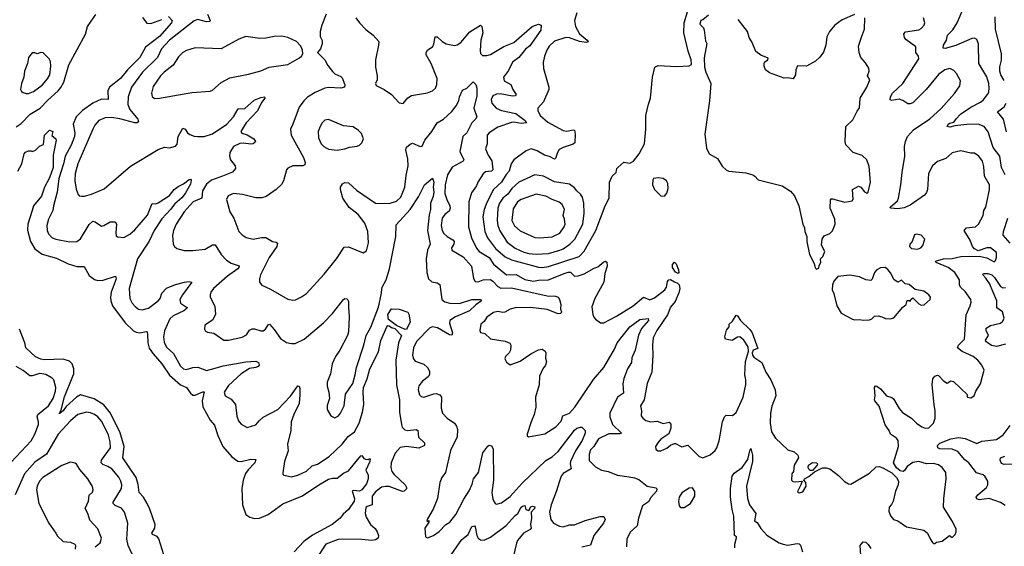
# Model space of a CAD drawing. Extents: x 1550320 to 1685906, y 509093 to 640511.
# Tile 390 of 532: x 1632993 to 1640967, y 607008 to 611270. Entities that reach past the tile are written whole.
import ezdxf

# ---------------------------------------------------------------- set-up
doc = ezdxf.new("R2010")
doc.units = 0

msp = doc.modelspace()

# ---------------------------------------------------------------- linework, layer by layer
at = {"layer": '0CON20XD'}
for points in [[(1640974.7, 610015), (1640945.3, 610075), (1640930, 610165), (1640876.6, 610236.6), (1640835.8, 610364.2), (1640805.3, 610405.3), (1640755, 610424.5), (1640665, 610423.2), (1640567.8, 610412.2), (1640525, 610400), (1640503.3, 610405), (1640512.9, 610425), (1640525, 610434.2), (1640559.4, 610440.6), (1640578.7, 610471.3), (1640612.5, 610505), (1640695, 610563.5), (1640775, 610602.5), (1640795, 610618.1), (1640832.2, 610665), (1640841.9, 610685), (1640845.6, 610715), (1640841.5, 610755), (1640825, 610808), (1640761.1, 610915), (1640758.9, 611075), (1640745, 611109.2), (1640725, 611120), (1640705, 611118.9), (1640575, 611061.2), (1640488, 611038), (1640471.2, 611041.2), (1640475, 611063.3), (1640499.2, 611105), (1640507.5, 611145), (1640551.6, 611188.4), (1640584.5, 611245), (1640658.5, 611415)], [(1637505.6, 611325), (1637487.5, 611265), (1637495.5, 611215), (1637526.2, 611155), (1637590, 611105), (1637598.1, 611091.9), (1637584.3, 611085.7), (1637526.7, 611093.3), (1637445, 611123.8), (1637415, 611126.9), (1637325, 611096.7), (1637282.2, 611055), (1637262.9, 611025), (1637242.5, 610975), (1637231.4, 610925), (1637234.3, 610875), (1637277.8, 610725), (1637278.5, 610705), (1637235.4, 610604.6), (1637190, 610555), (1637188, 610535), (1637208.1, 610495), (1637269.8, 610439.8), (1637395, 610373.3), (1637425, 610368.9), (1637475, 610380), (1637485, 610376.2), (1637492.5, 610345), (1637488.1, 610275), (1637476.2, 610263.8), (1637395, 610237.1), (1637361.4, 610218.6), (1637347.5, 610195), (1637333, 610147), (1637325, 610140.8), (1637285, 610164.5), (1637244.4, 610174.4), (1637185, 610210), (1637135, 610224.4), (1637095, 610209.2), (1636995, 610137.1), (1636971.9, 610105), (1636957.7, 610045), (1636932.7, 610017.3), (1636895, 609954.6), (1636829.3, 609895), (1636775, 609791.9), (1636754.2, 609735), (1636743.2, 609675), (1636760.6, 609555), (1636782.5, 609505), (1636845, 609418.9), (1636925, 609352.5), (1636975, 609327.9), (1637195, 609267.5), (1637225, 609265.8), (1637275, 609273.9), (1637525, 609354.6), (1637563.6, 609396.4), (1637657.7, 609565), (1637734.4, 609765), (1637765.6, 609825), (1637770, 609955), (1637790.8, 610005), (1637823.3, 610035), (1637828.8, 610065), (1637836.2, 610075), (1637885, 610116.5), (1637935, 610108.6), (1637965, 610125.6), (1638010, 610185), (1638053.8, 610265), (1638064.2, 610385), (1638063.8, 610495), (1638085, 610586.7), (1638102.5, 610635), (1638118.4, 610805), (1638136, 610885), (1638165, 610898.4), (1638315, 610891.9), (1638413.8, 610896.2), (1638433.2, 610906.8), (1638431.4, 610945), (1638405.8, 611015), (1638371.9, 611165), (1638374, 611245), (1638401.2, 611335)], [(1632965, 610402.5), (1633005, 610430.5), (1633076.5, 610505), (1633157.3, 610555), (1633219.9, 610620.1), (1633304.8, 610695.2), (1633327, 610723), (1633349.2, 610765), (1633391.6, 610905), (1633525.4, 611154.6), (1633542.9, 611215), (1633570.8, 611259.2), (1633608.5, 611311.5)], [(1634197.5, 611297.5), (1634227.5, 611265), (1634223.3, 611245), (1634125.8, 611135), (1634012.2, 611047.8), (1633966.6, 610965), (1633865, 610863.8), (1633808.2, 610795), (1633718.8, 610725), (1633707.6, 610695), (1633708, 610625), (1633655, 610627.5), (1633585, 610596), (1633502.5, 610535), (1633450, 610485), (1633426.9, 610425), (1633438.6, 610355), (1633437.8, 610325), (1633409.5, 610255), (1633361.6, 610165), (1633347.5, 610105), (1633310.3, 609985), (1633296.9, 609875), (1633266.2, 609765), (1633262.1, 609725), (1633227.3, 609655), (1633212.1, 609605), (1633214.5, 609565), (1633225, 609536.2), (1633256.3, 609506.3), (1633285, 609494.4), (1633395, 609471.5), (1633455, 609475.7), (1633485, 609495.8), (1633555, 609612), (1633585, 609640), (1633605, 609634.2), (1633655, 609599.2), (1633675, 609604.2), (1633725, 609634.2), (1633765, 609633.3), (1633775.8, 609615), (1633770.8, 609545), (1633775, 609522.5), (1633784, 609514), (1633835, 609507.1), (1633885, 609533.8), (1633925, 609568.5), (1634028.3, 609688.3), (1634065, 609782), (1634095, 609780.9), (1634115, 609788.2), (1634205, 609847.9), (1634243.6, 609895), (1634275, 609919.1), (1634318.3, 609941.7), (1634365, 609976.7), (1634375, 609980), (1634382.5, 609972.5), (1634375, 609940), (1634333.9, 609865), (1634305, 609828.7), (1634249.3, 609780.7), (1634215.3, 609735), (1634145, 609660), (1634081.8, 609565), (1634040.8, 609479.3), (1633946.7, 609335), (1633880.4, 609095), (1633885.6, 609015), (1633903.3, 608975), (1633927.9, 608947.9), (1633955, 608928.9), (1633985, 608921.8), (1634035, 608934.6), (1634114.3, 608995), (1634129.2, 609015), (1634143.4, 609056.6), (1634181.7, 609098.3), (1634255, 609127.8), (1634326.7, 609146.7), (1634365, 609152.5), (1634386, 609146), (1634312.1, 609045), (1634290.9, 609005), (1634295.6, 608975), (1634344.2, 608945), (1634348, 608935), (1634322.5, 608915), (1634235.7, 608875), (1634209.9, 608850.1), (1634166.5, 608753.5), (1634158.2, 608705), (1634161.9, 608661.9), (1634180.8, 608620.9), (1634239.5, 608569.5), (1634295, 608465.7), (1634320, 608445), (1634345, 608439.4), (1634395.4, 608454.6), (1634435, 608459.1), (1634505, 608432.2), (1634575, 608450), (1634641.8, 608468.2), (1634825, 608502.4), (1634905.6, 608505.6), (1634925.7, 608495), (1634931.4, 608475), (1634925, 608462.9), (1634905.4, 608454.6), (1634855, 608448.2), (1634785.6, 608405), (1634685, 608309.2), (1634650, 608255), (1634656.1, 608226.1), (1634705, 608198.8), (1634740.6, 608155), (1634751.7, 608061.7), (1634764.6, 608024.6), (1634787, 607997), (1634835, 607970), (1634905, 607991.2), (1634931.2, 608025), (1634965, 608052.9), (1635084.7, 608115.3), (1635187.4, 608222.6), (1635245, 608306.7), (1635255.8, 608305.8), (1635262.5, 608285), (1635260.4, 608235)], [(1634514.4, 611315), (1634535.8, 611265), (1634533.3, 611255), (1634505, 611252.3), (1634435, 611270.8), (1634405, 611262.1), (1634205.4, 611105), (1634141.1, 611035), (1634108.8, 610965), (1633987.5, 610845), (1633899.6, 610725), (1633870.8, 610645), (1633869.6, 610585), (1633885, 610542.9), (1633948.6, 610465), (1633955, 610443.3), (1633944.2, 610435.8), (1633925, 610436.5), (1633805, 610468.8), (1633735, 610478.5), (1633685, 610476.4), (1633635, 610454.4), (1633602.6, 610417.4), (1633585.8, 610385.8), (1633462.5, 610105), (1633441.1, 610025), (1633440.4, 609965), (1633449.6, 609899.6), (1633466, 609855), (1633475.7, 609845.7), (1633495, 609841.4), (1633517.6, 609842.4), (1633575, 609859.4), (1633677.8, 609902.2), (1633891.2, 610085), (1634115, 610221.2), (1634165, 610240), (1634205, 610233.3), (1634253.6, 610246.4), (1634268, 610262), (1634276, 610325), (1634315, 610391.2), (1634333.8, 610385), (1634352.9, 610355), (1634371.1, 610341.1), (1634405, 610328.5), (1634435.4, 610325.4), (1634486.2, 610323.8), (1634555, 610347.5), (1634669.5, 610425), (1634725, 610485.6), (1634761.1, 610548.9), (1634815, 610550.9), (1634891.4, 610618.6), (1634945, 610641.5), (1634976.7, 610645), (1634977.5, 610635), (1634950.6, 610599.4), (1634917.8, 610532.2), (1634827.3, 610435), (1634784.5, 610365), (1634791.2, 610351.2), (1634835, 610337.9), (1634889.2, 610305), (1634903.3, 610285), (1634900.7, 610279.3), (1634883, 610267), (1634865.6, 610264.4), (1634805, 610270.9), (1634775, 610267.7), (1634724.3, 610245), (1634696, 610195), (1634692, 610165), (1634701.2, 610135), (1634738.2, 610088.2), (1634739.4, 610065), (1634715, 610035.6), (1634636, 610005), (1634545, 609971.1), (1634505, 609938.8), (1634473.4, 609885), (1634468.1, 609825), (1634396.9, 609795), (1634324.6, 609715), (1634260.4, 609615), (1634239.5, 609565), (1634231.1, 609525), (1634236.9, 609455), (1634245.8, 609435), (1634265, 609419.2), (1634325, 609402.5), (1634395, 609401.4), (1634495, 609412.9), (1634555, 609448.1), (1634575, 609449.2), (1634625, 609370.8), (1634668.5, 609325), (1634705, 609299.6), (1634769.6, 609279.6), (1634768.2, 609265), (1634759.5, 609255), (1634676.3, 609193.7), (1634561.4, 609095), (1634540.6, 609065), (1634534.3, 609045), (1634536.4, 609023.6), (1634572.2, 608952.2), (1634578.1, 608885), (1634555, 608838), (1634491.2, 608798.8), (1634488.8, 608765), (1634498.8, 608748.8), (1634512.5, 608742.5), (1634565, 608733.8), (1634645.8, 608675.8), (1634685, 608678.1), (1634795, 608701.4), (1634830.3, 608719.7), (1634855, 608757.1), (1634875, 608769.1), (1634895, 608769.5), (1634945, 608751.9), (1634965, 608753.3), (1634983.1, 608766.9), (1635005, 608801.2), (1635015, 608807.5), (1635055, 608764.4), (1635105, 608691.4), (1635155, 608658.6), (1635195, 608649.2), (1635225, 608650), (1635296, 608685), (1635452.8, 608817.2), (1635525, 608892.5), (1635615, 609006.7), (1635625, 609013.3), (1635645, 609012.5), (1635655, 608990), (1635656.7, 608945), (1635661.5, 608865), (1635656.7, 608743.3), (1635646.8, 608713.2), (1635585.8, 608595), (1635551.4, 608545), (1635522.5, 608485), (1635508.8, 608405), (1635483.9, 608336.1), (1635483.9, 608303.9), (1635497.5, 608255), (1635501.2, 608205), (1635481.7, 608148.3), (1635483.3, 608115), (1635513.6, 608063.6), (1635545, 608048.8), (1635575, 608063.8), (1635592, 608085), (1635620.8, 608145), (1635631.2, 608238.8), (1635690, 608325), (1635711.1, 608395), (1635720, 608455), (1635780.6, 608635), (1635800, 608715), (1635838, 608782), (1635897.7, 608945), (1635921.3, 609045), (1635928.5, 609105), (1635961.5, 609165), (1635987.5, 609255), (1636040, 609515), (1636040.7, 609609.3), (1636155.6, 609734.4), (1636222.1, 609837.9), (1636270.8, 609935), (1636335, 609986.7), (1636346, 609955), (1636342, 609915), (1636347.3, 609875), (1636341.7, 609838.3), (1636319.6, 609785), (1636319.7, 609735), (1636310.1, 609689.9), (1636296.9, 609565), (1636317.7, 609455), (1636294.8, 609405.2), (1636284.8, 609335), (1636290.3, 609225), (1636305, 609174.2), (1636329.4, 609149.4), (1636375, 609141.5), (1636395, 609128), (1636412.5, 609005), (1636435, 608986.9), (1636475.4, 608975.4), (1636555, 608973.2), (1636655, 609004.7), (1636725, 609005.5), (1636732, 608995), (1636686.7, 608963.3), (1636636.9, 608915), (1636523.4, 608866.6), (1636477.1, 608835), (1636473.3, 608815), (1636498.6, 608735), (1636493.6, 608716.4), (1636475, 608719.2), (1636376.8, 608776.8), (1636335, 608785.4), (1636315, 608777.3), (1636205.6, 608665), (1636181.1, 608615), (1636174.4, 608555), (1636182.5, 608525), (1636195, 608508), (1636265, 608482.5), (1636295.5, 608455.5), (1636311.4, 608425), (1636311.7, 608398.3), (1636301.3, 608378.7), (1636254.2, 608345), (1636225, 608306.7), (1636220, 608275), (1636230, 608235), (1636245, 608221.2), (1636265, 608216), (1636346.6, 608243.4), (1636365, 608245.6), (1636395, 608234.4), (1636407.9, 608215), (1636405.8, 608125.8), (1636416, 608085), (1636454, 608045), (1636515, 608004), (1636530.3, 607980.3), (1636537.5, 607955), (1636535.4, 607894.6), (1636483.1, 607785), (1636442, 607605), (1636412, 607565), (1636395.7, 607524.3), (1636376.9, 607395), (1636340.3, 607309.7), (1636295, 607230), (1636290, 607215), (1636295, 607210), (1636307, 607217), (1636307.5, 607205), (1636273.8, 607155), (1636280, 607085), (1636295, 607077.5), (1636345, 607096.2), (1636391.3, 607128.7), (1636443.8, 607185), (1636475.5, 607204.5), (1636525.7, 607265), (1636590.7, 607389.3), (1636633.5, 607456.5), (1636658.7, 607511.3), (1636669.1, 607555), (1636707.7, 607605), (1636743.9, 607765), (1636785, 607820), (1636795.9, 607825.9), (1636815, 607821.2), (1636827.3, 607797.3), (1636828.9, 607545), (1636815.7, 607445), (1636825, 607387.5), (1636843.8, 607355), (1636855, 607348.8), (1636895, 607360), (1636965, 607412.5), (1637061.9, 607518.1), (1637255, 607702.9), (1637305, 607733.6), (1637355, 607776.1), (1637485, 607948.7), (1637505, 607965.2), (1637535, 607972.9), (1637545, 607971.8), (1637572.2, 607945), (1637573.3, 607925), (1637547.8, 607865), (1637495, 607782.3), (1637454.7, 607695), (1637451.1, 607675), (1637459.5, 607635), (1637393.5, 607596.5), (1637378.9, 607575), (1637361.9, 607528.1)], [(1633988.1, 611288.1), (1634023.5, 611243.5), (1634055, 611239.6), (1634142.9, 611272.9)], [(1635475.7, 611315), (1635438.9, 611225), (1635425.8, 611175), (1635426.2, 611135), (1635442.3, 611102.3), (1635443.8, 611075), (1635428.8, 611035), (1635403.8, 611005), (1635464, 610945), (1635488.6, 610898.6), (1635525, 610850), (1635545, 610832), (1635595, 610810), (1635605, 610800), (1635626.4, 610743.6), (1635623.3, 610725), (1635595, 610715.8), (1635495, 610721.9), (1635465, 610717.1), (1635385, 610680), (1635325, 610642.5), (1635295, 610614), (1635256.6, 610563.4), (1635206.2, 610423.8), (1635187.1, 610385), (1635191.9, 610335), (1635292.1, 610155), (1635304.5, 610115), (1635302, 610095), (1635285, 610086.9), (1635205, 610088.8), (1635165, 610070), (1635153.8, 610055), (1635128.8, 609965), (1635112.3, 609937.7), (1635068.8, 609895), (1634989.8, 609840.2), (1634955, 609829.4), (1634905, 609827.5), (1634797.5, 609855), (1634725, 609864.2), (1634680, 609845), (1634668.8, 609815), (1634696, 609715), (1634725.8, 609665), (1634766.6, 609556.6), (1634795, 609528), (1634828.3, 609508.3), (1634885, 609493.1), (1634951.9, 609508.1), (1634987.3, 609507.3), (1635041.2, 609475), (1635069.1, 609469.1), (1635080.5, 609460.5), (1635075.5, 609435), (1635012.5, 609345), (1634942.5, 609205), (1634933.9, 609173.9), (1634936.2, 609145), (1634955, 609121.2), (1635025, 609090), (1635165, 609008.8), (1635205, 609000), (1635227.3, 609002.7), (1635275, 609026.2), (1635314.4, 609055.6), (1635459.8, 609210.2), (1635558.6, 609335), (1635620.3, 609429.7), (1635655, 609432.5), (1635774.1, 609384.1), (1635800.5, 609399.5), (1635816.8, 609463.2), (1635813.1, 609555), (1635788.6, 609625), (1635735, 609693.3), (1635660.5, 609750.5), (1635611.2, 609825), (1635590, 609895), (1635590, 609915), (1635608.3, 609941.7), (1635625, 609953.3), (1635655, 609950), (1635720.9, 609890.9), (1635875, 609784.5), (1635985, 609783.3), (1636045, 609802.9), (1636080, 609835), (1636111.8, 609915), (1636121.7, 610008.3), (1636138.3, 610088.3), (1636135.7, 610145), (1636118.8, 610215), (1636125, 610237.5), (1636155.9, 610264.1), (1636175, 610270), (1636235, 610243.3), (1636253, 610247), (1636274, 610295), (1636330.9, 610365), (1636375, 610435.7), (1636425.7, 610465), (1636492.9, 610527.1), (1636527.8, 610572.3), (1636550, 610615), (1636554.2, 610645.8), (1636579.3, 610700.7), (1636615, 610717.5), (1636665, 610766.2), (1636687, 610747), (1636695.6, 610715.6), (1636695.4, 610655.4), (1636670, 610555), (1636695.6, 610485), (1636685.6, 610465), (1636654.7, 610435.3), (1636615, 610354.6), (1636582.2, 610325), (1636557.5, 610205), (1636590, 610135), (1636583.3, 610125), (1636495, 610076.2), (1636457.8, 610015), (1636437.6, 609935), (1636436.5, 609865), (1636451.2, 609815), (1636477.2, 609765), (1636479.6, 609745), (1636469.9, 609720.1), (1636436.8, 609693.2), (1636415.5, 609665), (1636405.4, 609605.4), (1636413.9, 609565), (1636429.1, 609539.1), (1636454.4, 609515), (1636500, 609490), (1636511.2, 609475), (1636509.2, 609455), (1636489.2, 609425), (1636493.8, 609405), (1636585, 609350), (1636653.1, 609275), (1636667, 609177), (1636682.6, 609152.6), (1636705, 609148.9), (1636745.5, 609164.5), (1636805, 609166.5), (1636825, 609155.4), (1636865, 609112.3), (1636888.4, 609098.4), (1636975, 609100), (1637265, 609036), (1637333.1, 609033.1), (1637354.2, 609024.2), (1637366, 609005), (1637376, 608965), (1637372.3, 608927.7), (1637380.8, 608905), (1637375, 608892), (1637355, 608890), (1637265, 608926.2), (1637130.2, 608940.2)], [(1635715.5, 611285.5), (1635744.2, 611245), (1635795, 611190), (1635855, 611146), (1635900.8, 611095), (1635900, 611065), (1635874, 610945), (1635874.3, 610885), (1635888.1, 610815), (1635886.7, 610785), (1635874.3, 610755), (1635878.7, 610738.7), (1635943.8, 610705), (1636005, 610663.8), (1636065, 610598.8), (1636097.7, 610592.3), (1636135, 610636.7), (1636165, 610656.2), (1636295, 610678.6), (1636336.2, 610695), (1636360.8, 610715), (1636372.5, 610745), (1636372.9, 610795), (1636326.4, 610916.4), (1636286, 610985), (1636284.2, 611005), (1636296.2, 611025), (1636337.5, 611052.5), (1636347.5, 611075), (1636357, 611133), (1636375, 611132.5), (1636415, 611094.2), (1636447.5, 611075), (1636515, 611061.2), (1636535, 611066.2), (1636565, 611086.2), (1636638.7, 611171.3), (1636725, 611225.8), (1636735.8, 611215), (1636743.3, 611165), (1636727.5, 611105), (1636721.7, 611021.7), (1636725.7, 610995.7), (1636741.2, 610981.2), (1636775, 610980), (1636805, 610987.8), (1636915, 611054.1), (1636993.8, 611086.2), (1637143.3, 611215), (1637195, 611233.8), (1637216.2, 611226.2), (1637212.9, 611185), (1637125, 611060), (1637088.7, 611031.3), (1637036.1, 610965), (1636985, 610927.1), (1636951.5, 610858.5), (1636910.9, 610805), (1636917.8, 610775), (1636969.4, 610745), (1636986.4, 610705), (1637014.2, 610665), (1637005, 610654.5), (1636985, 610651.8), (1636885, 610670.4), (1636855, 610667.9), (1636824.6, 610655.4), (1636812.2, 610625), (1636816.9, 610595), (1636852.9, 610555), (1636896, 610535), (1637012, 610512), (1637086.2, 610455), (1637097.1, 610435), (1637055, 610430), (1636995, 610440), (1636975, 610437.9), (1636865, 610399.5), (1636794.4, 610355.6), (1636778, 610335), (1636778.1, 610265), (1636764.5, 610225), (1636787.2, 610175), (1636816.9, 610126.9), (1636825.9, 610054.1), (1636815.3, 610044.7), (1636765, 610038.2), (1636746, 610024), (1636703.5, 609955), (1636692.2, 609925), (1636651.2, 609868.8), (1636631.5, 609795), (1636627.1, 609595), (1636650.9, 609505), (1636691.7, 609421.7), (1636715.2, 609395.2), (1636795, 609346.2), (1636830.7, 609290.7), (1636936.7, 609206.7), (1637015, 609207.8), (1637085, 609168), (1637155, 609153), (1637195, 609163.1), (1637275, 609165.9), (1637403.6, 609216.4), (1637435, 609226.7), (1637455, 609226.4), (1637485, 609195.6), (1637515, 609196.2), (1637565, 609213.8), (1637645, 609260.8), (1637675, 609270.8), (1637725, 609312), (1637735.9, 609315.9), (1637748.9, 609308.9), (1637751.5, 609275), (1637731.9, 609215), (1637722.5, 609145), (1637651.8, 609015), (1637627.3, 608947.3), (1637634.2, 608885), (1637643, 608863), (1637656.1, 608846.1), (1637696.4, 608816.4), (1637725, 608816.2), (1637825, 608870), (1637962.2, 608955), (1638045, 609025.8), (1638095, 609004.3), (1638135, 609018.1), (1638218.7, 609085), (1638230, 609105), (1638239.6, 609150.4), (1638250, 609165), (1638265, 609168.9), (1638295, 609150), (1638319.1, 609139.1), (1638333.4, 609123.4), (1638339, 609095), (1638331.4, 609058.6), (1638300.5, 608989.5), (1638263.5, 608945), (1638238.5, 608881.5), (1638153.8, 608755), (1638123.7, 608696.4), (1638117.3, 608635), (1638121.5, 608555), (1638111.3, 608418.7), (1638074.3, 608325), (1638050, 608195), (1638020.8, 608145), (1638028.8, 608105), (1638026, 608065), (1638040, 608045), (1638065, 608025.7), (1638104.5, 608014.5), (1638155, 608020), (1638205, 608003.1), (1638253, 608013), (1638266.4, 607996.4), (1638266.2, 607965), (1638251.2, 607918.8), (1638186.7, 607875), (1638160, 607845), (1638143.3, 607815), (1638143.8, 607795), (1638162.2, 607782.2), (1638185, 607781.2), (1638235, 607803.3), (1638263, 607827), (1638295, 607840), (1638305, 607840), (1638355, 607813.8), (1638405, 607826.7), (1638496.7, 607735), (1638525, 607723.3), (1638585, 607748.8), (1638625, 607783.8), (1638639.2, 607805), (1638657.4, 607862.6), (1638684, 608015), (1638701.4, 608055), (1638715, 608070), (1638765, 608065.8), (1638795, 608092), (1638850.9, 608215), (1638872.7, 608317.3), (1638874.7, 608355), (1638865.9, 608395), (1638871.2, 608505), (1638894.4, 608585), (1638892.8, 608622.8), (1638857.6, 608677.6), (1638825, 608704.4), (1638805, 608700.6), (1638762.5, 608675), (1638710, 608685), (1638702.5, 608705), (1638718.3, 608758.3), (1638737.5, 608785), (1638740, 608805), (1638765, 608830), (1638795, 608880), (1638807.5, 608875), (1638830, 608835), (1638905, 608763.3), (1638925, 608736.7), (1638971.7, 608608.3), (1638934.4, 608595.6), (1638925.9, 608575), (1638928, 608555), (1638939.6, 608539.6), (1639003.6, 608495), (1639036.9, 608416.9), (1639075, 608356), (1639111.6, 608275), (1639116.8, 608225), (1639085, 608142.5), (1639074.4, 608085), (1639070.5, 608005), (1639080.5, 607935), (1639115, 607884), (1639215, 607788.8), (1639265, 607773.8), (1639293.8, 607745), (1639300, 607725), (1639265.9, 607664.1), (1639258.8, 607615), (1639246.7, 607595), (1639243.3, 607545), (1639254.1, 607534.1), (1639275, 607531.2), (1639330, 607535), (1639320, 607505), (1639293, 607453), (1639305, 607442.5), (1639335, 607450), (1639363.6, 607496.4), (1639360, 607525), (1639342.5, 607542.5), (1639350, 607555), (1639385, 607573.3), (1639430, 607610), (1639495, 607643.5), (1639524.5, 607644.5), (1639554.4, 607634.4), (1639625, 607582.5), (1639672.4, 607532.4), (1639705, 607514.2), (1639725, 607512), (1639875, 607601.2), (1639929.3, 607650.7), (1639955, 607653.8), (1639984.3, 607644.3), (1640055, 607601.9), (1640094, 607565), (1640111.2, 607535), (1640107.5, 607505), (1640085.7, 607455), (1640065.8, 607374.2), (1640054.1, 607345.9), (1640033.8, 607325), (1640032.3, 607292.3), (1640044.2, 607254.2), (1640070, 607225), (1640105, 607213.8), (1640175, 607166.2), (1640315, 607138.8), (1640344.1, 607114.1), (1640368, 607068)], [(1638571.7, 611308.3), (1638525, 611270), (1638510, 611265), (1638500, 611235), (1638530, 611205), (1638537, 611187), (1638548.3, 611098.3), (1638558.8, 611078.8), (1638537.6, 610962.4), (1638540.2, 610885), (1638548.7, 610845), (1638589.4, 610755), (1638580.8, 610615), (1638541.9, 610345), (1638555, 610230), (1638576.1, 610186.1), (1638645, 610146.7), (1638683.1, 610085), (1638716.2, 610053.8), (1638735.4, 610045.4), (1638875, 610030), (1638930, 610015), (1638947.5, 610005), (1638972.5, 609975), (1639167.5, 609925), (1639235, 609883.3), (1639267.5, 609845), (1639303.8, 609765), (1639336.3, 609616.3), (1639348.9, 609585), (1639351.1, 609555), (1639367.8, 609515), (1639368.9, 609475), (1639389.3, 609369.3), (1639427, 609297), (1639435, 609262.5), (1639445, 609252.5), (1639465, 609260), (1639468.3, 609281.7), (1639482.5, 609305), (1639477.5, 609335), (1639496.1, 609353.9), (1639513.8, 609395), (1639486.2, 609445), (1639491.2, 609495), (1639508.3, 609521.7), (1639555, 609541.2), (1639575, 609562), (1639597.1, 609615), (1639595.7, 609655), (1639556.7, 609745), (1639558.3, 609811.7), (1639565, 609820), (1639575, 609820), (1639623, 609807)], [(1639755, 611311.2), (1639655, 611270), (1639593.3, 611225), (1639551.2, 611175), (1639529.5, 611130.5), (1639522.5, 611065), (1639502.5, 611007.5), (1639472.7, 610967.3), (1639437.5, 610935), (1639366.4, 610893.6), (1639291.7, 610898.3), (1639277.5, 610865), (1639276.2, 610825), (1639257, 610793), (1639215, 610800), (1639185, 610797.5), (1639065, 610841.2), (1639034, 610865), (1639022, 610895), (1639021.2, 610915), (1639025, 610926.7), (1639052.5, 610945), (1639055, 610960), (1638995, 610982.5), (1638955, 611012.5), (1638925.9, 611085.9), (1638900, 611125), (1638886.1, 611176.1), (1638812, 611272)], [(1639623, 609807), (1639675, 609793.8), (1639735, 609803.3), (1639743.9, 609816.1), (1639737.5, 609895), (1639785, 609923.3), (1639805, 609916), (1639835, 609876), (1639855, 609866), (1639865.6, 609875), (1639882.9, 609955), (1639872.1, 610082.1), (1639855, 610136.7), (1639815, 610170), (1639742.5, 610195), (1639685, 610256.7), (1639677.5, 610285), (1639684.4, 610405), (1639741.2, 610458.8), (1639775, 610531.2), (1639795, 610556.7), (1639798.6, 610635), (1639852.5, 610725), (1639879.2, 610785), (1639860, 610815), (1639873.1, 610855), (1639868.7, 610878.7), (1639842.4, 610922.4), (1639805.8, 610965), (1639790.6, 611005), (1639787.5, 611055), (1639809.3, 611129.3), (1639836.2, 611195), (1639836.7, 611285)], [(1640368, 607068), (1640385, 607040), (1640395, 607030), (1640405, 607030), (1640418.3, 607041.7), (1640465, 607050), (1640523, 607097), (1640545, 607080), (1640570, 607105), (1640577.5, 607125), (1640576.4, 607146.4), (1640548.3, 607208.3), (1640476, 607325), (1640477.8, 607395), (1640497.1, 607555), (1640492.9, 607605), (1640465, 607645.8), (1640435, 607667.1), (1640395, 607677.5), (1640335.7, 607675.7), (1640275, 607695.6), (1640225, 607685.7), (1640180, 607655), (1640159.1, 607620.9), (1640146.9, 607613.1), (1640125, 607618.9), (1640095, 607643.1), (1640070.8, 607685), (1640110.4, 607815), (1640106.4, 607865), (1640093.9, 607883.9), (1640044.2, 607915), (1640035.7, 607945), (1640002.7, 607992.7), (1639955, 608142), (1639918, 608185), (1639915.8, 608195), (1639920.6, 608225), (1639916, 608294), (1639923.8, 608306.2), (1639935, 608303.8), (1639965, 608282), (1640014, 608225), (1640055, 608212), (1640070.9, 608200.9), (1640115, 608123.8), (1640141.7, 608091.7), (1640215, 608045.7), (1640255, 608006), (1640298, 607975), (1640325, 607964.6), (1640355, 607967.1), (1640394.2, 608005), (1640406.7, 608045), (1640408.3, 608105), (1640397.9, 608155), (1640382.7, 608315), (1640389.2, 608365), (1640404.7, 608385.3), (1640425, 608393.8), (1640435, 608389.6), (1640475, 608348.1), (1640505, 608330), (1640535, 608346.7), (1640555, 608342), (1640670, 608235), (1640662.5, 608225), (1640670, 608215), (1640695, 608210), (1640722.5, 608225), (1640737.5, 608265), (1640775, 608322.5), (1640790.8, 608385), (1640804, 608435), (1640785.8, 608475), (1640752.5, 608515), (1640716, 608545), (1640625, 608585.6), (1640588.6, 608615), (1640596.9, 608635), (1640644.4, 608685), (1640659.3, 608880.7), (1640691.8, 608955), (1640698.9, 608985), (1640696.7, 609005), (1640649.5, 609069.5), (1640611.5, 609105), (1640605.3, 609125), (1640605, 609166.2), (1640565.5, 609225), (1640513.8, 609265), (1640416.2, 609305), (1640411.2, 609315), (1640473.8, 609336.2), (1640545, 609336.8), (1640616, 609354), (1640764.2, 609355.8), (1640825, 609341.8), (1640885, 609311.4), (1640897.2, 609322.8), (1640902.7, 609345), (1640904.4, 609385), (1640854.7, 609424.7), (1640825, 609424.7), (1640755, 609398.9), (1640726.1, 609416.1), (1640709.4, 609435), (1640690, 609485), (1640642.5, 609565), (1640660, 609585), (1640735, 609594.6), (1640759.5, 609615), (1640796, 609685), (1640802.5, 609725), (1640816.3, 609753.6), (1640829.3, 609805), (1640846, 609895), (1640846.4, 609935), (1640807.1, 610005), (1640801.7, 610081.7), (1640791.1, 610125), (1640761.4, 610165), (1640725, 610190), (1640695, 610191.1), (1640615, 610210), (1640545, 610192.5), (1640492.7, 610147.3), (1640425, 610123.8), (1640385, 610088.8), (1640354.4, 610025), (1640345.5, 609895.5), (1640337.8, 609872.2), (1640320.4, 609849.6), (1640205, 609770), (1640155, 609748.8), (1640105, 609740.4), (1640044.3, 609744.3), (1640043.6, 609753.6), (1640101.9, 609805), (1640111.5, 609825), (1640130, 609935), (1640138.6, 610035), (1640162.2, 610165), (1640158.1, 610245), (1640166.7, 610285), (1640184.3, 610325), (1640231.7, 610378.3), (1640365, 610468.5), (1640455, 610550.5), (1640565, 610674.2), (1640607.1, 610735), (1640611.4, 610775), (1640580, 610835), (1640559.7, 610859.7), (1640525, 610874.3), (1640484.7, 610865.3), (1640435, 610825.6), (1640335.6, 610705), (1640225, 610598), (1640205, 610590), (1640185, 610590.8), (1640146.1, 610616.1), (1640115, 610627.5), (1640055, 610616.2), (1640042.3, 610622.3), (1640044.4, 610645), (1640060.4, 610675), (1640145.7, 610755), (1640274.3, 610955), (1640271.9, 610975), (1640251.4, 611005), (1640251.5, 611051.5), (1640169.1, 611109.1), (1640159.1, 611125), (1640153.3, 611155), (1640167.9, 611172.1), (1640275, 611188.5), (1640295, 611199.1), (1640317.3, 611225), (1640323.5, 611245), (1640312.2, 611285)], [(1640967.2, 610777.2), (1640938.9, 610825), (1640930.5, 610855), (1640931.2, 610888.8), (1640943.6, 610943.6), (1640944.5, 610995), (1640895.4, 611195), (1640892.4, 611292.4)], [(1634085, 610634), (1634125, 610634.3), (1634387.6, 610682.4), (1634535, 610693.3), (1634555, 610700), (1634625, 610762), (1634695, 610800), (1634845, 610828.6), (1634945, 610856.9), (1635014.5, 610885.5), (1635165, 610908.1), (1635259.1, 610960.9), (1635275.8, 610974.2), (1635286, 610995), (1635284.2, 611025), (1635270.8, 611055), (1635234, 611095), (1635165, 611127.5), (1635115, 611136.7), (1635055, 611134.4), (1634985, 611120), (1634937, 611117), (1634825, 611133.8), (1634767, 611113), (1634625, 611034.3), (1634415, 611041.9), (1634345, 611022.2), (1634315, 611004.4), (1634278.8, 610971.2), (1634236.6, 610903.4), (1634161.9, 610845), (1634133.5, 610815), (1634075, 610728.8), (1634060, 610675), (1634065, 610647.5), (1634085, 610634)], [(1633045, 610672.5), (1633065, 610674.4), (1633105, 610689.1), (1633175, 610740.5), (1633219, 610791), (1633236, 610825), (1633244.6, 610895), (1633241.7, 610931.7), (1633232.4, 610952.4), (1633183.2, 611003.2), (1633164.3, 611005.7), (1633133.3, 610993.3), (1633115, 611002.5), (1633095, 611003.3), (1633064, 610965), (1633056, 610915), (1633030.5, 610855), (1633026.4, 610805), (1633006.9, 610755), (1633000, 610705), (1633008.3, 610688.3), (1633020.5, 610680.5), (1633045, 610672.5)], [(1640983.7, 610363.7), (1640960.6, 610465), (1640912.5, 610525), (1640965.4, 610565), (1640980.9, 610595)], [(1635565, 610215.6), (1635625, 610224.4), (1635665, 610239.4), (1635725, 610245.7), (1635746.2, 610255), (1635764, 610275), (1635776.7, 610305), (1635760.7, 610350.7), (1635737.5, 610375), (1635694.1, 610404.1), (1635615, 610412.5), (1635495, 610462.5), (1635465, 610458), (1635443.2, 610436.8), (1635425, 610406.7), (1635411.4, 610365), (1635413.1, 610315), (1635435.6, 610265.6), (1635456.2, 610245), (1635495, 610222.9), (1635565, 610215.6)], [(1632977.1, 610045), (1633009.2, 610105), (1633030, 610185), (1633040.7, 610199.3), (1633065, 610210), (1633085, 610210), (1633097, 610203), (1633120, 610215), (1633153, 610247), (1633185, 610260), (1633195, 610336.2), (1633235, 610376.7), (1633262.5, 610365), (1633253, 610333), (1633285, 610307.5), (1633288.8, 610295), (1633264.5, 610175), (1633264.7, 610074.7), (1633235, 609991.8), (1633194.6, 609915.4), (1633168.1, 609841.9), (1633104.4, 609765), (1633093.4, 609726.6), (1633059.6, 609615), (1633056, 609566), (1633079.1, 609475), (1633116.6, 609416.6), (1633173.6, 609373.6), (1633289.6, 609339.6), (1633385, 609293.6), (1633455, 609272.5), (1633515, 609274), (1633555, 609200), (1633597.8, 609167.8), (1633625, 609160.5), (1633668.9, 609161.1), (1633770, 609195), (1633773.3, 609173.3), (1633734.7, 609065.3), (1633727.1, 609025), (1633729.6, 608995), (1633745.4, 608955), (1633846.4, 608816.4), (1633915, 608753.3), (1633935, 608741.1), (1633965, 608735.6), (1634017.3, 608747.3), (1634023.9, 608743.9), (1634026.6, 608723.4), (1634030, 608655), (1634042.2, 608612.2), (1634074.6, 608565), (1634144.8, 608484.8), (1634205, 608393.9), (1634295, 608316.6), (1634343.6, 608293.6), (1634377, 608247), (1634395, 608232.3), (1634415, 608230.4), (1634475, 608257.8), (1634487.5, 608257.5), (1634471.1, 608185), (1634476.6, 608136.6), (1634535, 608030), (1634569.5, 607989.5), (1634597.5, 607905), (1634638.1, 607815), (1634712.2, 607732.2), (1634758.2, 607698.2), (1634786, 607694), (1634865, 607714.4), (1634905, 607710), (1634897.1, 607685), (1634842.6, 607627.4), (1634822.6, 607597.4), (1634801.5, 607545), (1634791.3, 607475), (1634798, 607345), (1634824.6, 607264.6), (1634855.5, 607245.5), (1634894.6, 607234.6), (1634935, 607237.1), (1635005, 607264.6), (1635125, 607351.8), (1635283.1, 607416.9), (1635414.3, 607505), (1635495, 607551.4), (1635525, 607559.4), (1635565, 607560), (1635615, 607599.2), (1635655, 607618), (1635755, 607740), (1635765, 607742.5), (1635780, 607720), (1635793, 607713), (1635815, 607710), (1635823, 607717), (1635830, 607715), (1635827.5, 607695), (1635797.5, 607625), (1635815.5, 607585.5), (1635814.2, 607554.2), (1635801.2, 607515), (1635765, 607464.5), (1635743.6, 607453.6), (1635695, 607460.8), (1635686.2, 607455), (1635703.1, 607395), (1635700.4, 607375), (1635655, 607305.8), (1635612.2, 607267.8), (1635588, 607235), (1635524.3, 607185), (1635365, 607098.9), (1635293.9, 607046.1), (1635216.2, 606965)], [(1637175, 609371.6), (1637225, 609374.7), (1637275, 609376.9), (1637367.1, 609405), (1637395, 609417.2), (1637449.1, 609455), (1637489.7, 609495), (1637553.3, 609615), (1637563.2, 609705), (1637561.1, 609785), (1637550, 609835), (1637535, 609859.2), (1637505, 609884.2), (1637485, 609910.6), (1637445, 609939.4), (1637325, 609959.2), (1637235, 610003.5), (1637165, 610014.4), (1637035, 609955.4), (1636979.2, 609905), (1636945, 609859.2), (1636906, 609825), (1636880, 609785), (1636865.9, 609744.1), (1636858.8, 609645), (1636864.7, 609605), (1636881.8, 609561.8), (1636941, 609471), (1637005, 609422.1), (1637075, 609388.9), (1637115, 609377.7), (1637175, 609371.6)], [(1638215, 609842.5), (1638233.6, 609866.4), (1638243.8, 609905), (1638240.8, 609945), (1638232.5, 609965), (1638205, 609985.3), (1638165, 609991.6), (1638126, 609985), (1638120, 609975), (1638118, 609935), (1638134.2, 609895), (1638185, 609846.2), (1638215, 609842.5)], [(1637205, 609504.6), (1637305, 609511.8), (1637368.2, 609541.8), (1637403.5, 609595), (1637409.5, 609615), (1637406.5, 609655), (1637394.5, 609685), (1637406.4, 609735), (1637386.7, 609775), (1637362.9, 609792.9), (1637305, 609815.4), (1637255, 609843.2), (1637175, 609858.9), (1637055, 609814.7), (1637025.4, 609795), (1636990.5, 609739.5), (1636979.3, 609645), (1637001.2, 609601.2), (1637045, 609561.5), (1637165, 609508.2), (1637205, 609504.6)], [(1641015, 609460.6), (1640957.8, 609527.8), (1640960.4, 609555), (1640995.3, 609665)], [(1640265, 609414.4), (1640290, 609425), (1640307.9, 609442.1), (1640322.5, 609495), (1640295, 609526.7), (1640255, 609536), (1640240.8, 609529.2), (1640220, 609475), (1640203.3, 609455), (1640200, 609435), (1640215, 609417.5), (1640265, 609414.4)], [(1638325, 609216.7), (1638305, 609227.3), (1638280.3, 609265), (1638280.5, 609289.5), (1638295, 609308.9), (1638310.3, 609295), (1638328.4, 609245), (1638331.8, 609225), (1638325, 609216.7)], [(1639825, 608837.5), (1639875, 608842.5), (1639895, 608850), (1639915, 608870), (1639945, 608872.5), (1639975, 608866.7), (1640005, 608852), (1640045, 608848.8), (1640073.6, 608856.4), (1640145, 608942.5), (1640172.5, 608965), (1640181.7, 608998.3), (1640197.5, 608997.5), (1640205, 608990), (1640210, 609005), (1640225, 609020), (1640275, 608970), (1640295, 608959.2), (1640317.8, 608962.2), (1640366.2, 609005), (1640368.8, 609025), (1640356.7, 609045), (1640315, 609073.3), (1640246.4, 609086.4), (1640197.7, 609127.7), (1640165, 609132.5), (1640135, 609162.5), (1640105, 609147.5), (1640075, 609163.8), (1640045, 609221.2), (1640025, 609248.8), (1640003.6, 609263.6), (1639965, 609261.2), (1639934.3, 609245.7), (1639916.6, 609223.4), (1639898.3, 609171.7), (1639885, 609158.8), (1639846.1, 609163.9), (1639795, 609190), (1639715, 609203.8), (1639618.3, 609191.7), (1639587.5, 609155), (1639576.7, 609125), (1639573.3, 609085), (1639586.7, 609055), (1639610, 608955), (1639646.7, 608895), (1639736.9, 608846.9), (1639755, 608840.8), (1639795, 608843.3), (1639825, 608837.5)], [(1640976.2, 608643.8), (1640905, 608624.2), (1640864.8, 608634.8), (1640816.9, 608665), (1640815, 608676.2), (1640838.5, 608715), (1640819.4, 608755), (1640820.8, 608775), (1640855, 608795.4), (1640935, 608813.1), (1640955, 608829.2), (1640967.1, 608855), (1640952.5, 608905), (1640907.8, 608937.8), (1640906.5, 608995), (1640847.3, 609135), (1640818.5, 609178.5), (1640793.3, 609205), (1640800, 609215), (1640834.5, 609215.5), (1640865, 609206.1), (1640887.3, 609185), (1640935, 609110), (1640955, 609101.2), (1640978, 609102)], [(1636115, 608763.2), (1636044.5, 608794.5), (1635978.5, 608845), (1635975, 608883.8), (1636005, 608930), (1636067, 608927), (1636135, 608902.5), (1636145, 608887.5), (1636154.4, 608825), (1636131.1, 608775), (1636125, 608765.6), (1636115, 608763.2)], [(1637130.2, 608940.2), (1637005, 608939.2), (1636965, 608927.7), (1636923, 608903), (1636905, 608900.8), (1636865, 608910), (1636829.8, 608900.2), (1636775, 608863.3), (1636755, 608826.7), (1636727.5, 608805), (1636718.8, 608755), (1636725, 608740), (1636760.5, 608730.5), (1636805, 608688.8), (1636925, 608668.8), (1636963, 608653), (1636970, 608635), (1636966.7, 608595), (1636956.1, 608573.9), (1636927.5, 608545), (1636922.5, 608525), (1636935, 608497.5), (1636965, 608476.7), (1637045, 608506.2), (1637133.4, 608566.6), (1637195, 608599.2), (1637224, 608604), (1637248.3, 608588.3), (1637253.9, 608573.9), (1637251.2, 608531.2), (1637259.3, 608500.7), (1637251.2, 608475), (1637229.2, 608445), (1637203.4, 608386.6), (1637198.9, 608315), (1637171.1, 608215), (1637174.3, 608134.3), (1637160.5, 608075), (1637135, 608016.2), (1637103.8, 607915), (1637103.3, 607903.3), (1637113.6, 607893.6), (1637245, 607917.5), (1637334.2, 607975), (1637379.5, 608020.5), (1637390.8, 608065), (1637445, 608086.7), (1637490, 608135), (1637640.4, 608359.6), (1637724.8, 608455.2), (1637810.8, 608605), (1637831.2, 608655), (1637935, 608784.4), (1638015, 608844.4), (1638083.3, 608853.3), (1638085.7, 608835), (1638028.3, 608771.7), (1638003.6, 608716.4), (1637976.9, 608595), (1637950.9, 608535), (1637946.8, 608495), (1637915.4, 608445), (1637885.5, 608365.5), (1637876.3, 608323.7), (1637882, 608248), (1637835.3, 608214.7), (1637771.8, 608085), (1637772.7, 608055), (1637793.9, 607995), (1637868, 607925), (1637852.5, 607917.5), (1637765, 607917.9), (1637681.1, 607878.9), (1637642.9, 607815), (1637615, 607790), (1637604.2, 607755), (1637605, 607702), (1637655, 607650.8), (1637705.6, 607625.6), (1637757.5, 607615), (1637835, 607583.8), (1637929.6, 607569.6), (1637972.8, 607562.8), (1638008, 607548), (1638075, 607494.2), (1638145, 607482), (1638152.5, 607472.5), (1638149.4, 607455), (1638105.3, 607404.7), (1638085, 607368), (1638036.2, 607335), (1638005.7, 607235), (1637994.3, 607175), (1637937, 607123), (1637910, 607065), (1637906.2, 607005)], [(1635260.4, 608235), (1635257.3, 608165), (1635211.8, 608075), (1635190.9, 608015), (1635190, 607945), (1635162.5, 607835), (1635168.2, 607781.8), (1635137.1, 607695), (1635123, 607603), (1635123, 607593), (1635133, 607583), (1635195, 607572), (1635245, 607584.3), (1635315, 607615.6), (1635361.1, 607658.9), (1635405, 607674.5), (1635498.1, 607735), (1635604.5, 607835), (1635653.9, 607896.1), (1635705, 607935.7), (1635742.8, 608005), (1635770.5, 608095), (1635780, 608155), (1635773.7, 608256.3), (1635778.5, 608295), (1635806.7, 608363.3), (1635828.8, 608445), (1635897.8, 608582.2), (1635918.4, 608675), (1635965, 608784), (1635975, 608795.6), (1635985, 608793.5), (1636005, 608778.2), (1636030, 608770), (1636085.7, 608715), (1636060.7, 608655), (1636037.9, 608515), (1636045.3, 608315), (1636069.2, 608195), (1636069.7, 608095), (1636084, 607994), (1636091.3, 607971.3), (1636111.2, 607951.2), (1636135, 607944.6), (1636205, 607954.2), (1636218.6, 607945), (1636220.2, 607919.8), (1636222.6, 607892.6), (1636270.8, 607845), (1636270, 607825), (1636225, 607801.8), (1636125, 607817.3), (1636075, 607806.9), (1636035, 607761.9), (1636002.7, 607685), (1635999.2, 607645), (1636007.1, 607615), (1636025, 607590.5), (1636114.4, 607505), (1636126.7, 607485), (1636125, 607474), (1636105.8, 607455), (1636092, 607452), (1635985, 607491.2), (1635955, 607493.5), (1635922.6, 607487.4), (1635875, 607449.1), (1635848.7, 607415), (1635848.2, 607345), (1635808.1, 607331.9), (1635797.3, 607322.7), (1635792.1, 607275), (1635798.8, 607245), (1635835, 607186.2), (1635871.7, 607151.7), (1635888, 607125), (1635898.8, 607095), (1635896.7, 607075), (1635875, 607061.2), (1635845, 607054.3), (1635765, 607063.6), (1635605, 607066.5), (1635572.2, 607062.2), (1635471.1, 607025), (1635400, 606915)], [(1634172.7, 606897.3), (1634119, 607069), (1634105, 607087.8), (1634069.4, 607105), (1634063.6, 607113.6), (1634087.5, 607155), (1634089.3, 607185), (1634048.1, 607308.1), (1634024.3, 607354.3), (1633995, 607406.5), (1633959.5, 607445), (1633952.3, 607507.7), (1633936.7, 607565), (1633827.7, 607725), (1633838.3, 607815), (1633806.3, 607926.3), (1633727.8, 608085), (1633675, 608152.2), (1633595, 608203.2), (1633485, 608233.8), (1633453.6, 608216.4), (1633370, 608140), (1633345, 608104), (1633311.7, 608081.7), (1633327.7, 608112.3), (1633355, 608219.4), (1633424.2, 608384.2), (1633431.6, 608405), (1633432.1, 608445), (1633417.9, 608485), (1633395, 608507.7), (1633345, 608521.7), (1633195, 608517.7), (1633165, 608522.7), (1633122.1, 608542.1), (1633041.4, 608615), (1633035.5, 608655), (1632991.2, 608765)], [(1632925, 607689.5), (1633085, 607860.9), (1633115.9, 607915), (1633145.8, 607995), (1633146.4, 608015), (1633135.4, 608055), (1633139.2, 608075), (1633225, 608145.6), (1633263.3, 608205), (1633283.9, 608265), (1633284.5, 608294.5), (1633268.1, 608355), (1633255, 608370), (1633205, 608400), (1633155, 608406.7), (1633095, 608387.5), (1633075, 608387.3), (1633020.2, 608430.2), (1632963, 608463)], [(1633904, 606945), (1633872.2, 607015), (1633861.5, 607065), (1633868.1, 607195), (1633840.6, 607285), (1633817.6, 607317.6), (1633765, 607338.2), (1633749.5, 607355), (1633750.4, 607365), (1633817.7, 607475), (1633820, 607505), (1633812.7, 607535), (1633795, 607567.5), (1633738.6, 607635), (1633707.5, 607655), (1633665, 607670.4), (1633651.8, 607685), (1633655.3, 607705), (1633727.2, 607805), (1633726, 607855), (1633712.8, 607907.2), (1633657.8, 608017.8), (1633625.5, 608055), (1633598.9, 608075), (1633565, 608089.6), (1633535, 608092.7), (1633465, 608074.6), (1633404.6, 608025), (1633305, 607915.4), (1633210.4, 607755), (1633115, 607690), (1633031.7, 607595), (1632956.7, 607425)], [(1640975, 607338.8), (1640935, 607362.5), (1640844.7, 607394.7), (1640764.1, 607384.1), (1640745, 607392.9), (1640740, 607405), (1640752.5, 607425), (1640821.9, 607485), (1640833.1, 607505), (1640834.4, 607535), (1640810, 607575), (1640795, 607587.5), (1640742.2, 607602.2), (1640678.6, 607685), (1640648.5, 607708.5), (1640591.4, 607775), (1640545, 607794), (1640445, 607798.1), (1640429.7, 607805), (1640425.8, 607825), (1640445, 607842.4), (1640535, 607878.2), (1640595, 607888.9), (1640650.9, 607880.9), (1640745, 607840), (1640785, 607858), (1640905, 607873.1), (1640958.6, 607911.4), (1641014.2, 607985)], [(1638784.4, 606995), (1638783.6, 607025), (1638798.3, 607078.3), (1638797.5, 607085), (1638781.2, 607095), (1638776.8, 607253.2), (1638762, 607305), (1638749.3, 607405), (1638749.6, 607475), (1638762.9, 607575), (1638778.8, 607601.2), (1638845, 607646), (1638889.3, 607710.7), (1638905, 607780), (1638915, 607800), (1638927.8, 607745), (1638929.1, 607695), (1638879.6, 607495), (1638887.7, 607395), (1638904.7, 607344.7), (1638954.5, 607275), (1638943.3, 607213.3), (1638965, 607200), (1638995, 607151.4), (1639045, 607099.4), (1639145, 607037.8), (1639175, 607025.5), (1639215, 607017.8), (1639290.9, 607030.9), (1639305, 607028.6), (1639317.6, 607017.6), (1639332.5, 606965)], [(1641045, 607673.6), (1640965, 607669.2), (1640945, 607678.1), (1640933.8, 607705), (1640935.7, 607724.3), (1640970.9, 607739.1)], [(1633603.3, 607005), (1633645, 607036.7), (1633654.2, 607075), (1633625, 607150), (1633559.7, 607219.7), (1633544.3, 607274.3), (1633524.4, 607315), (1633550.9, 607375), (1633555, 607422.5), (1633582.2, 607447.8), (1633587.1, 607465), (1633583.4, 607493.4), (1633545.6, 607555), (1633479.6, 607629.6), (1633454.2, 607674.2), (1633442.3, 607682.3), (1633405, 607690), (1633335, 607663.1), (1633181.4, 607565), (1633154.4, 607535), (1633133.5, 607495), (1633128.9, 607465), (1633148.1, 607355), (1633227.8, 607195), (1633284.6, 607114.6), (1633300, 607090), (1633345, 607047.1), (1633405, 607042.2), (1633439.2, 607025), (1633444.2, 607015), (1633441.2, 606985)], [(1639415, 607621.2), (1639395, 607622), (1639383.2, 607633.2), (1639378, 607645), (1639381.2, 607665), (1639415, 607685.7), (1639445, 607683.8), (1639453.8, 607675), (1639452, 607665), (1639415, 607621.2)], [(1637361.9, 607528.1), (1637341.5, 607458.5), (1637296.3, 607343.6), (1637283.1, 607285), (1637293.5, 607225), (1637315, 607194.4), (1637365, 607170.5), (1637395, 607166.7), (1637445, 607182.3), (1637485, 607182.9), (1637573.4, 607216.6), (1637695, 607250.5), (1637725, 607248.8), (1637734.2, 607225), (1637720.9, 607195), (1637643.3, 607095), (1637615, 607018.8), (1637545, 607002.2)], [(1638375, 607322), (1638425, 607356), (1638460, 607415), (1638461.2, 607451.2), (1638441.7, 607481.7), (1638415, 607478), (1638355, 607440.8), (1638335, 607406.7), (1638327.5, 607375), (1638333.3, 607335), (1638345, 607323.3), (1638375, 607322)], [(1636467.8, 606912.2), (1636575, 607062.5), (1636625.4, 607104.6), (1636655, 607170), (1636675, 607174.2), (1636682.9, 607165), (1636694.6, 607095), (1636705, 607074.2), (1636725, 607060), (1636755, 607058.5), (1636805, 607081.8), (1636933.7, 607176.3), (1637005, 607258.1), (1637027.5, 607275), (1637054.4, 607325), (1637065, 607333.8), (1637085, 607337.5), (1637092.5, 607305), (1637115, 607297.5), (1637132.5, 607327.5), (1637145, 607333.3), (1637165, 607327.5), (1637163.3, 607315), (1637136.2, 607283.8), (1637137.1, 607235), (1637130.5, 607185), (1637134, 607155), (1637126.7, 607145), (1637074, 607116), (1637024.5, 607055.5), (1637015.2, 607034.8), (1636979, 606875)], [(1639809.2, 606895), (1639800, 607015), (1639825, 607043.3), (1639845, 607040.8), (1639865, 607022.5), (1639885, 606990)]]:
    msp.add_lwpolyline(points, dxfattribs=at)

doc.saveas('drawing.dxf')
